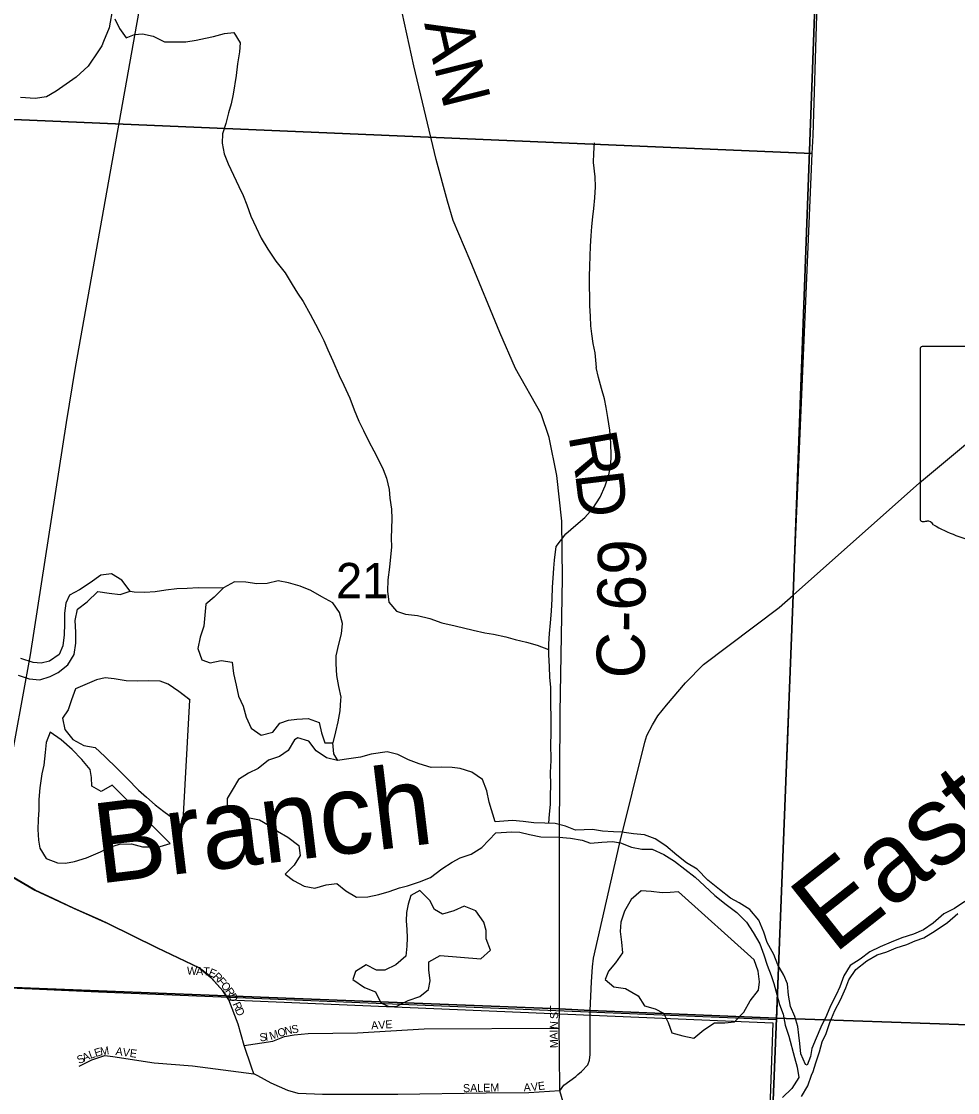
# Model space of a CAD drawing. Extents: x 1759416 to 2214760, y 252598 to 1116833.
# Drawn here: x 1952528 to 1958374, y 906081 to 912773 of the extents above; entities that cross this region are included whole.
import ezdxf

# ---------------------------------------------------------------- set-up
doc = ezdxf.new("R2010")
doc.units = 0
for name, color, linetype in [('GM_X_City_Street', 7, 'Continuous'), ('GM_X_City_Street_Text', 7, 'Continuous'), ('GM_X_Corporation', 7, 'Continuous'), ('GM_X_County_Road', 7, 'Continuous'), ('GM_X_County_Road_Text', 7, 'Continuous'), ('GM_X_Major_River', 7, 'Continuous'), ('GM_X_Major_River_Text', 7, 'Continuous'), ('GM_X_Minor_Lake', 7, 'Continuous'), ('GM_X_Minor_River', 7, 'Continuous'), ('GM_X_Section', 7, 'Continuous'), ('GM_X_Section_Text', 7, 'Continuous'), ('GM_X_State_Route', 7, 'Continuous'), ('GM_X_State_Shield', 7, 'Continuous'), ('GM_X_Township', 7, 'Continuous'), ('GM_X_Township_Road', 7, 'Continuous')]:
    doc.layers.add(name, color=color, linetype=linetype)

msp = doc.modelspace()

# ---------------------------------------------------------------- linework, layer by layer
at = {"layer": 'GM_X_City_Street'}
for points in [[(1954003.5, 906184.5), (1953979, 906197.6), (1953963.8, 906239), (1953919.9, 906374), (1953882.3, 906508.1), (1953823.3, 906660.1), (1953806.6, 906685.6), (1953785.8, 906717.3), (1953705.3, 906808.5), (1953702.6, 906810.5)], [(1955889.5, 906091.6), (1955889, 906327.9), (1955886.2, 906483.4), (1955889.1, 906604.5), (1955889.1, 906606.2)], [(1953919.9, 906374), (1954097.7, 906401.3), (1954171.2, 906430.7), (1954232.2, 906441.6), (1954317.7, 906449.2), (1954626.4, 906454.7), (1955042.3, 906478.7), (1955886.2, 906483.4)], [(1952888.5, 906245.6), (1952966.9, 906284.8), (1953049.7, 906313.1), (1953099.8, 906306.6), (1953356.7, 906267.3), (1953596.3, 906247.8), (1953979, 906197.6)], [(1955889.5, 906091.6), (1955696.5, 906078.8), (1955430.2, 906077.2), (1954879, 906069.1), (1954408.1, 906068), (1954256.7, 906074.6), (1954192.4, 906094.2), (1954086.8, 906139.9), (1954003.5, 906184.5)]]:
    msp.add_lwpolyline(points, dxfattribs=at)
at = {"layer": 'GM_X_Corporation'}
msp.add_lwpolyline([(1950165.3, 905401.4), (1950216.4, 906812.3), (1952253.5, 906767.3), (1952379.3, 907481.6), (1952612.8, 907345.5), (1952853.6, 907232.8), (1953067.2, 907137.6), (1953376.4, 906985.5), (1953637.4, 906860.3), (1953711, 906800.4), (1953785.8, 906717.3), (1953823.3, 906660.1), (1957219.3, 906515.9), (1957147.3, 904455.6)], dxfattribs=at)
at = {"layer": 'GM_X_County_Road'}
for points in [[(1955889.1, 906606.2), (1955888.1, 907674.3), (1955891.6, 908454.9), (1955906.9, 909293.7), (1955903.4, 909649.8), (1955872, 909936), (1955823.2, 910173.5), (1955774.3, 910320.1), (1955612.7, 910605.2), (1955515.1, 910830.1), (1955329.8, 911278.4), (1955225.1, 911528.6), (1955188.8, 911650.8), (1955118, 911911.1), (1954978.4, 912495.9), (1954877.1, 912964.5)], [(1952725.3, 907292.8), (1952612.9, 907345.5), (1952342.9, 907502.8)], [(1953023.4, 907157.2), (1952853.6, 907232.8), (1952725.3, 907292.8)], [(1953702.6, 906810.5), (1953637.4, 906860.3), (1953376.4, 906985.5), (1953067.2, 907137.6), (1953023.4, 907157.2)]]:
    msp.add_lwpolyline(points, dxfattribs=at)
at = {"layer": 'GM_X_Major_River'}
for points in [[(1953207.2, 909212.3), (1953155.4, 909282.7), (1953091.5, 909321), (1953023.4, 909313.2), (1952957.1, 909265.3), (1952890.8, 909221.4), (1952828.6, 909187.5), (1952804.4, 909137.5), (1952796.1, 909075.3), (1952797.8, 909009.2), (1952795.5, 908941), (1952787.2, 908870.8), (1952762.9, 908816.7), (1952702.6, 908776.8), (1952650.5, 908762.9), (1952600.5, 908767.1), (1952524.5, 908793.4)], [(1954521.8, 908534.2), (1954523.9, 908550.2), (1954510.2, 908618.4), (1954498.4, 908686.7), (1954492.7, 908758.9), (1954493, 908809), (1954509.3, 908881.2), (1954527.6, 908947.3), (1954533.9, 909011.4), (1954514.2, 909079.7), (1954472.4, 909140), (1954404.5, 909178.3), (1954334.6, 909216.7), (1954268.6, 909245), (1954196.6, 909265.2), (1954130.6, 909277.5), (1954062.4, 909261.7), (1953998.4, 909259.9), (1953930.3, 909270.1), (1953858.2, 909272.4), (1953790, 909234.5)], [(1952508, 908689.2), (1952576, 908664.9), (1952644, 908658.7), (1952708.2, 908680.5), (1952758.4, 908704.4), (1952818.7, 908752.4), (1952857, 908818.4), (1952867.3, 908888.6), (1952867.6, 908956.8), (1952863.9, 909031), (1952878.3, 909101.1), (1952938.6, 909147), (1953004.9, 909211), (1953077, 909200.8), (1953145, 909192.5), (1953207.2, 909212.3)], [(1953207.2, 909212.3), (1953231.2, 909208.3), (1953299.3, 909208), (1953363.4, 909211.8), (1953429.5, 909221.7), (1953497.6, 909229.4), (1953563.7, 909231.2), (1953631.8, 909237), (1953790, 909234.5)], [(1953790, 909234.5), (1953731.7, 909176.5), (1953679.4, 909132.6), (1953666.8, 908994.2)], [(1953666.8, 908994.2), (1953644.4, 908926.1), (1953630.1, 908854), (1953653.8, 908783.7), (1953705.8, 908765.5), (1953776, 908779.3), (1953844, 908769), (1953851.7, 908698.8), (1953869.4, 908626.6), (1953883.1, 908556.3), (1953912.9, 908494.1), (1953930.6, 908425.8), (1953962.3, 908357.5), (1954026.2, 908313.2), (1954098.4, 908333), (1954142.7, 908389), (1954196.8, 908406.9), (1954246.9, 908412.8), (1954319, 908418.5), (1954387, 908392.2), (1954402.7, 908328), (1954422.5, 908265.8), (1954470.5, 908265.6)], [(1954474.5, 908265.6), (1954490.9, 908333.7), (1954505.2, 908395.9), (1954519.5, 908466), (1954521.8, 908534.2)], [(1954232.3, 908284.4), (1954194, 908218.4), (1954139.8, 908180.5), (1954071.6, 908156.6), (1954007.2, 908104.7), (1953945.1, 908076.8), (1953882.8, 908036.9), (1953844.5, 907970.9), (1953812.2, 907918.8), (1953811.9, 907854.7), (1953885.8, 907802.3), (1953951.8, 907798), (1954013.8, 907783.8), (1954075.8, 907749.5), (1954127.7, 907713.2), (1954191.6, 907676.9), (1954261.4, 907624.5), (1954269.2, 907562.3), (1954230.9, 907502.3), (1954174.5, 907444.3), (1954226.4, 907406.1), (1954294.4, 907369.8), (1954360.4, 907357.5), (1954430.6, 907379.3), (1954496.7, 907387.1), (1954554.5, 907340.8), (1954620.5, 907300.5), (1954690.6, 907304.3), (1954760.7, 907318.1), (1954824.9, 907337.9), (1954889.1, 907359.8), (1954939.2, 907371.6), (1955013.4, 907397.4), (1955083.6, 907423.3), (1955153.9, 907479.2), (1955218.2, 907521.1), (1955268.4, 907547), (1955336.6, 907570.9), (1955402.8, 907612.8), (1955491.5, 907704.2)], [(1954502.1, 908155.2), (1954434.1, 908171.5), (1954368.2, 908215.8), (1954322.4, 908276.1), (1954254.4, 908296.4), (1954232.3, 908284.4)], [(1954470.5, 908265.6), (1954474.5, 908265.6)], [(1954470.5, 908265.6), (1954476.2, 908197.4), (1954502.1, 908155.2)], [(1955486.3, 907772.3), (1955448.1, 907895.4), (1955434.4, 907965.6), (1955406.7, 908035.9), (1955340.8, 908082.2), (1955268.8, 908104.5), (1955218.8, 908110.7), (1955152.7, 908112.9), (1955086.6, 908111.2), (1955012.6, 908135.5), (1954944.7, 908159.8), (1954878.7, 908192.1), (1954812.7, 908210.3), (1954712.5, 908194.6), (1954646.4, 908176.8), (1954572.2, 908165), (1954502.1, 908155.2)], [(1957435.4, 906252.3), (1957423.4, 906256.4), (1957395.6, 906322.7), (1957387.9, 906386.8), (1957382.1, 906439), (1957376.4, 906493.2), (1957358.6, 906555.4), (1957330.9, 906617.7), (1957317.2, 906689.9), (1957311.5, 906760.1), (1957289.7, 906814.3), (1957251.9, 906878.7), (1957226.2, 906942.9), (1957184.5, 907019.2), (1957164.7, 907083.5), (1957133, 907157.8), (1957077.2, 907224.2), (1957009.3, 907266.5), (1956955.4, 907294.8), (1956887.5, 907349.1), (1956813.7, 907407.5), (1956747.9, 907475.9), (1956682, 907516.3), (1956620.2, 907564.6), (1956552.3, 907623), (1956486.4, 907665.3), (1956418.5, 907691.6), (1956350.4, 907697.9), (1956276.4, 907708.1), (1956226.3, 907710.3), (1956156.2, 907714.5), (1956094.2, 907724.8), (1956042.1, 907722.9), (1955988, 907719.1), (1955926.1, 907745.4), (1955862.1, 907761.7), (1955796, 907763.9), (1955727.9, 907766.1), (1955661.9, 907774.3), (1955593.8, 907780.6), (1955486.3, 907772.3)], [(1955491.5, 907704.2), (1955589.5, 907710.4), (1955639.5, 907708.2), (1955701.5, 907692), (1955771.6, 907677.7), (1955883.7, 907677.3), (1955957.8, 907669.1), (1956029.8, 907656.8), (1956081.8, 907638.6), (1956151.9, 907644.4), (1956220, 907650.2), (1956270, 907640), (1956338, 907613.7), (1956402, 907601.4), (1956466.1, 907601.2), (1956540.1, 907568.9), (1956606, 907526.5), (1956671.8, 907476.2), (1956735.7, 907425.8), (1956793.5, 907371.5), (1956857.3, 907311.1), (1956929.2, 907254.7), (1956995.1, 907206.4), (1957054.9, 907146), (1957096.6, 907079.7), (1957138.4, 907009.4), (1957164.1, 906941.1), (1957185.8, 906876.9), (1957209.6, 906812.6), (1957227.4, 906762.4), (1957245.1, 906694.2), (1957262.9, 906631.9), (1957284.6, 906569.7), (1957298.3, 906501.5), (1957320, 906433.2), (1957355.5, 906300.7), (1957371.2, 906238.5), (1957383, 906174.3), (1957338.6, 906106.2), (1957280.3, 906050.3)], [(1958419.2, 907273.9), (1958354.9, 907230), (1958288.7, 907198.1), (1958222.3, 907138.1), (1958162.1, 907098.2), (1958097.9, 907070.4), (1958025.7, 907046.5), (1957959.5, 907020.7), (1957891.3, 906990.8), (1957825, 906959), (1957764.8, 906915), (1957702.5, 906875.1), (1957664.2, 906809.1), (1957637.8, 906741), (1957615.6, 906690.9), (1957581.2, 906622.9), (1957554.9, 906562.8), (1957520.5, 906488.7), (1957490.2, 906420.6), (1957463.9, 906356.5), (1957455.7, 906306.4), (1957435.4, 906252.3)], [(1957471.3, 906212.1), (1957489.5, 906266.2), (1957511.9, 906334.3), (1957528.2, 906398.4), (1957552.4, 906450.5), (1957576.8, 906518.6), (1957607.1, 906592.7), (1957643.5, 906660.8), (1957675.8, 906734.9), (1957694.1, 906784.9), (1957738.4, 906848.9), (1957806.7, 906902.9), (1957871, 906940.8), (1957931.2, 906960.6), (1957991.4, 906984.5), (1958057.5, 907006.3), (1958109.7, 907028.2), (1958163.9, 907048.1), (1958234.1, 907092), (1958310.5, 907143.9), (1958374.8, 907199.8)], [(1957398.5, 906055.9), (1957438.8, 906122), (1957461.1, 906190.1), (1957471.3, 906212.1)]]:
    msp.add_lwpolyline(points, dxfattribs=at)
at = {"layer": 'GM_X_Minor_Lake'}
for points in [[(1953579.6, 908533.4), (1953510.7, 908585.4), (1953444.1, 908632.8), (1953393.8, 908650.3), (1953323.6, 908653.6), (1953255.5, 908650.8), (1953181.4, 908652), (1953107.1, 908665.2), (1953050.9, 908672.6), (1952996.9, 908659.9), (1952865.2, 908602.3), (1952839.9, 908533.8), (1952820.4, 908471.5), (1952784.9, 908418.9), (1952799.6, 908348.9), (1952848.3, 908287.3), (1952916.8, 908249.9), (1952989.1, 908236.7), (1953049.8, 908181.2), (1953128.7, 908103.9), (1953189.4, 908042.4), (1953258.2, 907970.9), (1953308.8, 907925.4), (1953363.4, 907877.8), (1953417.9, 907836.3), (1953472.4, 907796.8), (1953535, 907741.4)], [(1953581.3, 908532.1), (1953510.7, 908585.4), (1953444.1, 908632.8), (1953393.8, 908650.3), (1953323.6, 908653.6), (1953255.5, 908650.8), (1953181.4, 908652), (1953107.1, 908665.2), (1953050.9, 908672.6), (1952996.9, 908659.9), (1952865.2, 908602.3), (1952839.9, 908533.8), (1952820.4, 908471.5), (1952784.9, 908418.9), (1952799.6, 908348.9), (1952848.3, 908287.3), (1952916.8, 908249.9), (1952989.1, 908236.7), (1953049.8, 908181.2), (1953128.7, 908103.9), (1953189.4, 908042.4), (1953258.2, 907970.9), (1953308.8, 907925.4), (1953363.4, 907877.8), (1953417.9, 907836.3), (1953472.4, 907796.8), (1953535, 907741.4)], [(1953535, 907741.4), (1953579.6, 908533.4)], [(1953095.6, 908001.2), (1953025.9, 907962.3), (1952967.4, 907995.8), (1952964.9, 908049.9), (1952956.4, 908099.9), (1952905.7, 908161.5), (1952844.9, 908225), (1952776.2, 908284.4), (1952707.6, 908331.8), (1952682.2, 908267.4), (1952676.8, 908205.1), (1952667.5, 908126.8), (1952656.1, 908072.5), (1952642.9, 907984.1), (1952637.6, 907911.9), (1952636.2, 907847.7), (1952632.8, 907787.5), (1952631.5, 907723.3), (1952634.1, 907657.1), (1952642.6, 907607.1), (1952683.3, 907543.3), (1952753.7, 907516.1), (1952803.8, 907514.6), (1952859.8, 907525.3), (1952933.8, 907548.2), (1953021.6, 907585.2), (1953079.4, 907613.9), (1953141.3, 907632.7), (1953215.5, 907635.5), (1953283.8, 907616.2), (1953343.9, 907614.9), (1953394, 907617.4), (1953455.9, 907636.2)], [(1953455.9, 907636.2), (1953095.6, 908001.2)], [(1955396.9, 906915.8), (1955456.4, 906970.6), (1955429.7, 907040.5), (1955431.2, 907092.6), (1955416.6, 907144.6), (1955365.8, 907216.2), (1955293.4, 907245.5), (1955227.6, 907216.7), (1955157.6, 907195.9), (1955107.2, 907225.4), (1955078.6, 907281.2), (1955015.9, 907342.7), (1954960.1, 907312), (1954942.6, 907257.7), (1954933.1, 907205.4), (1954931.6, 907153.2), (1954934.1, 907099.1), (1954936.6, 907047), (1954935.2, 906994.8), (1954927.8, 906932.6), (1954866.2, 906877.7), (1954796.4, 906844.9), (1954746.2, 906846.3), (1954681.8, 906877.7), (1954614.1, 906836.8), (1954598.5, 906786.5), (1954671.2, 906737.2), (1954739.6, 906709.9), (1954772.3, 906642), (1954822.6, 906618.5), (1954872.7, 906621.1), (1954942.5, 906656), (1955016.4, 906680.9), (1955070.1, 906725.6), (1955079.6, 906777.8), (1955072.9, 906848), (1955072.4, 906898.1), (1955142.1, 906937)], [(1956631.2, 907334.6), (1956579.2, 907330), (1956529.1, 907329.5), (1956460.9, 907336.7), (1956398.7, 907340), (1956335.1, 907287.2), (1956293.7, 907214.5), (1956270.3, 907146.1), (1956266.9, 907087.9), (1956275.6, 907019.8), (1956282.3, 906953.7), (1956238.8, 906891), (1956193.2, 906838.4), (1956173.7, 906788), (1956228.3, 906740.5), (1956300.5, 906731.3), (1956379.1, 906684), (1956419.8, 906622.3), (1956486.1, 906603), (1956538.5, 906577.5), (1956567.1, 906517.6), (1956589.8, 906453.7), (1956658.1, 906434.4), (1956726.4, 906421.1), (1956790, 906472), (1956855.7, 906516.8), (1956919.9, 906515.5), (1956981.9, 906522.2), (1957039.4, 906583), (1957078.8, 906653.7), (1957130.3, 906720.4), (1957137.8, 906772.7), (1957129.1, 906838.8), (1957104.3, 906910.7)], [(1957104.3, 906910.7), (1956631.2, 907334.6)], [(1955142.1, 906937), (1955396.9, 906915.8)]]:
    msp.add_lwpolyline(points, dxfattribs=at)
at = {"layer": 'GM_X_Minor_River'}
for points in [[(1953111.2, 912788.7), (1953141.2, 912728.5), (1953183.2, 912670.3), (1953233.3, 912690.4), (1953283.4, 912694.4), (1953351.5, 912680.3), (1953421.6, 912646.2), (1953491.6, 912644.2), (1953555.7, 912646.2), (1953619.8, 912656.2), (1953677.9, 912668.2), (1953728, 912678.3), (1953796.1, 912696.3), (1953854.2, 912704.3), (1953894.2, 912638.1), (1953890.1, 912582), (1953878.1, 912507.8), (1953870, 912435.6), (1953849.9, 912319.2), (1953837.9, 912257.1), (1953821.8, 912200.9), (1953803.8, 912134.7), (1953783.7, 912070.6), (1953781.7, 912012.4), (1953793.7, 911946.2), (1953819.7, 911882), (1953851.7, 911811.8), (1953885.7, 911741.6), (1953913.7, 911685.5), (1953935.7, 911627.3), (1953959.7, 911557.1), (1953993.7, 911484.9), (1954025.7, 911418.7), (1954067.7, 911350.5), (1954117.7, 911274.3), (1954175.8, 911202.1), (1954219.8, 911129.9), (1954251.8, 911075.7), (1954287.8, 911023.6), (1954331.8, 910943.4), (1954363.8, 910881.2), (1954391.8, 910829), (1954415.8, 910778.9), (1954441.9, 910720.7), (1954471.9, 910652.5)], [(1956104.8, 912014), (1956100.8, 911949.8), (1956098.8, 911891.6), (1956108.7, 911801.4), (1956110.7, 911739.2), (1956106.6, 911671), (1956100.6, 911604.8), (1956094.6, 911552.7), (1956088.5, 911492.5), (1956084.5, 911432.4), (1956080.5, 911368.2), (1956076.4, 911243.8), (1956074.3, 911179.7), (1956074.3, 911113.5), (1956076.3, 911055.3), (1956076.2, 910997.2), (1956080.2, 910929), (1956082.2, 910870.8), (1956088.2, 910820.7), (1956096.1, 910760.5), (1956108.1, 910702.3), (1956117.9, 910610)], [(1954471.9, 910652.5), (1954513.2, 910560.1), (1954541.9, 910500.2), (1954578.7, 910418.4), (1954605.5, 910346.5), (1954634.3, 910274.7), (1954664.9, 910216.8), (1954697.6, 910149), (1954728.3, 910089.2), (1954760.9, 910029.4), (1954787.5, 909973.5), (1954808.1, 909919.6), (1954824.9, 909847.6), (1954829.4, 909793.5), (1954838.1, 909725.4), (1954840.7, 909665.2), (1954837.9, 909544.9), (1954838.4, 909490.7), (1954827.6, 909362.2), (1954816.4, 909283.9), (1954815.1, 909213.7), (1954821.8, 909143.6), (1954870.4, 909088), (1954926.7, 909070.5), (1955000.9, 909061.3), (1955079.3, 909042.2), (1955153.7, 909014.9), (1955236.1, 908995.8), (1955348.5, 908968.9), (1955422.8, 908953.7), (1955477, 908944.3), (1955553.4, 908927.1), (1955611.6, 908911.7), (1955682, 908894.4), (1955748.3, 908875.1), (1955818.7, 908849.8)], [(1955822.1, 907763), (1955824.8, 907821), (1955832.2, 907881.3), (1955831.7, 907935.4), (1955833, 908003.6), (1955832.3, 908079.8), (1955835.5, 908156.1), (1955834.5, 908264.4), (1955835.9, 908316.5), (1955833, 908613.3), (1955828.4, 908673.4), (1955825.7, 908741.6), (1955821, 908815.7), (1955822.3, 908883.9), (1955825.7, 908948.2), (1955831.1, 909014.4), (1955838.4, 909088.7), (1955841.6, 909164.9), (1955844.9, 909239.2), (1955848.3, 909295.4), (1955853.7, 909357.6), (1955857.2, 909407.8), (1955866.4, 909492.1), (1955927.8, 909571), (1955989.4, 909625.9), (1956047, 909672.6), (1956096.6, 909729.3), (1956142, 909800), (1956173.3, 909870.6), (1956196.7, 909941), (1956208.1, 910001.3), (1956211.5, 910061.5), (1956208.8, 910137.7), (1956202, 910219.9), (1956189.2, 910298), (1956178.5, 910360), (1956170, 910414.1), (1956151.3, 910480), (1956132.6, 910548), (1956117.9, 910610)]]:
    msp.add_lwpolyline(points, dxfattribs=at)
at = {"layer": 'GM_X_Section'}
for points in [[(1952344.4, 917647), (1957626.1, 917405.3), (1957551.8, 914730.3), (1957469.3, 912060.8), (1957464.3, 911947.7), (1952086.7, 912177.5)], [(1957464.3, 911947.7), (1957348.4, 909275.4), (1957347, 909241.2), (1957329, 908719.5), (1957311.1, 908280.7), (1957286.8, 907683.7), (1957243.6, 906535.8), (1953009.2, 906708.7), (1951854, 906759.4), (1952086.7, 912177.5)]]:
    msp.add_lwpolyline(points, close=True, dxfattribs=at)
at = {"layer": 'GM_X_State_Route'}
for points in [[(1952216, 906770.8), (1952342.9, 907502.8), (1952585.7, 908814.8), (1952810.3, 910267.7), (1952866.1, 910610.4), (1953790.8, 915784.9), (1953865.4, 916261.9), (1953910.3, 916441.6), (1953959.6, 916578.9), (1954042.2, 916745.1), (1954127.6, 916867.9), (1954193.9, 916960.7), (1954197.7, 916965.2)], [(1956088.9, 906773.3), (1956093.5, 906866.4), (1956100.4, 906921.2), (1956262.3, 907633.3), (1956420, 908270.8), (1956434.5, 908312.1), (1956468.8, 908379), (1956502, 908433.4), (1956555.8, 908501), (1956674.8, 908640.8), (1956786.4, 908756), (1957259.6, 909110.3), (1957346.7, 909187.7), (1958137.1, 909890.7), (1959306.8, 910863.9)], [(1956002.2, 906192.6), (1956025.8, 906212.7), (1956065.1, 906254.8), (1956076.4, 906283.9), (1956079.2, 906319.4), (1956080.1, 906593.1), (1956088.9, 906773.3)], [(1956381.2, 904720.9), (1956358.3, 904764.3), (1956346.3, 904804.9), (1956332, 904864.6), (1956327.2, 904950.6), (1956308.1, 905046.2), (1956257.9, 905187.1), (1956121.8, 905452.3), (1956040.7, 905631.2), (1955948.5, 905893.8), (1955889.5, 906091.6), (1955916.2, 906126.4), (1955989.3, 906181.7), (1956002.2, 906192.6)]]:
    msp.add_lwpolyline(points, dxfattribs=at)
at = {"layer": 'GM_X_State_Shield'}
for p, q in [((1958561.2, 910742.2), (1958153.5, 910742.2)), ((1958139.8, 910724), (1958139.8, 909667.4))]:
    msp.add_line(p, q, dxfattribs=at)
for centre, radius, start, end in [((1958155.8, 910726.2), 16.1, 98.1301, 188.1301), ((1958155.9, 909665), 16.3, 171.95839, 258.30661), ((1958158.4, 909773.2), 124.2, 267.33899, 280.60386), ((1958183.8, 909606.4), 44.8, 29.74838, 93.27175), ((1958749.1, 910555.7), 1066.1, 240.41292, 257.1985)]:
    msp.add_arc(centre, radius, start, end, dxfattribs=at)
at = {"layer": 'GM_X_Township'}
for points in [[(1959157.8, 906479.1), (1957242.8, 906546.3), (1957346.7, 909187.7), (1957585.1, 915649.6), (1957759.5, 921681.7), (1957797.5, 922777.4), (1955984.9, 922510.9), (1955320.7, 922390.6), (1955313.1, 926444.2), (1955315.3, 926724.9), (1955324, 926908.7), (1955312.6, 928899.8), (1957475.8, 928913.7), (1959742.3, 928939.7)], [(1957759.5, 921681.7), (1957585.1, 915649.6), (1957346.7, 909187.7), (1957242.8, 906546.3), (1956080.1, 906593.1), (1955889.1, 906604.5), (1953806.6, 906685.6), (1952211.9, 906747.6), (1952067.7, 906753.3), (1947327.9, 906937.8), (1937425, 907469.9), (1932936.8, 907680.3), (1930733.2, 907844), (1930824.2, 909461), (1930890.8, 910643.7), (1931168.4, 914594.7), (1931473, 919044.3)], [(1937425, 907469.9), (1947327.9, 906937.8), (1952067.7, 906753.3), (1952211.9, 906747.6), (1953806.6, 906685.6), (1955889.1, 906604.5), (1956080.1, 906593.1), (1957242.8, 906546.3), (1957178.3, 904951.6)], [(1957178.3, 904951.6), (1957242.8, 906546.3), (1959157.8, 906479.1)]]:
    msp.add_lwpolyline(points, dxfattribs=at)
at = {"layer": 'GM_X_Township_Road'}
for points in [[(1953509.5, 915775.7), (1953566.3, 915662.1), (1953592.7, 915588.1), (1953601.3, 915413.7), (1953450, 914725.7), (1953268.6, 913769), (1953144.4, 913121.2), (1953075.5, 912732.2), (1953040.5, 912646.3)], [(1953040.5, 912646.3), (1953029.8, 912619.8), (1953009.1, 912589.3), (1952944.1, 912493.2), (1952870.3, 912424.8), (1952744.5, 912336.2), (1952684.6, 912302), (1952614.6, 912291.7), (1952522.6, 912297.4)]]:
    msp.add_lwpolyline(points, dxfattribs=at)

# ---------------------------------------------------------------- texts
at = {"layer": 'GM_X_City_Street_Text'}
for s, rotation, p in [('W', 357.86397, (1953560.7, 906817.8)), ('A', 357.85787, (1953617.9, 906815.7)), ('T', 357.8415, (1953661.9, 906814)), ('E', 335.84328, (1953692.1, 906813.8)), ('R', 314.72521, (1953720.2, 906802.2)), ('F', 310.16579, (1953747.4, 906774.8)), ('O', 309.17868, (1953770, 906748.1)), ('R', 304.79502, (1953797.2, 906714.8)), ('D', 299.15652, (1953819.1, 906683.4)), ('R', 293.27195, (1953845.3, 906634.2)), ('D', 292.73083, (1953860.9, 906597.9)), ('ST', 90, (1955879.4, 906540)), ('AVE', 3.94312, (1954713.4, 906474.6)), ('N', 85.64655, (1955875.9, 906476.5)), ('S', 6.65397, (1954017.9, 906399.7)), ('I', 6.69273, (1954052.8, 906403.8)), ('M', 17.73832, (1954085, 906408.6)), ('O', 19.58904, (1954136.9, 906425.3)), ('N', 12.93892, (1954176.9, 906439.6)), ('S', 9.85761, (1954219.1, 906449.3)), ('I', 90.52445, (1955876.1, 906455.6)), ('A', 91.97632, (1955877.6, 906412)), ('M', 91.96742, (1955879.4, 906359.2)), ('S', 25.0499, (1952888.4, 906258.1)), ('A', 24.30647, (1952920.1, 906272.9)), ('L', 19.73101, (1952959.2, 906290.6)), ('E', 17.25135, (1952991.8, 906302.3)), ('M', 8.20479, (1953023.4, 906312.3)), ('AVE', 352.14337, (1953113.7, 906316.1)), ('SALEM', 1.21818, (1955285.8, 906083)), ('A', 2.9519, (1955665.1, 906087.4)), ('V', 6.69932, (1955712.6, 906090)), ('E', 7.12264, (1955756.7, 906095.2))]:
    msp.add_text(s, height=50, rotation=rotation, dxfattribs=at).set_placement(p)
at = {"layer": 'GM_X_County_Road_Text'}
for s, rotation, p in [('A', 282.69898, (1955042.2, 912760.5)), ('N', 284.079, (1955102, 912495.2)), ('R', 280.11041, (1955942.7, 910185.2)), ('D', 276.88691, (1955985.3, 909947)), ('C-69', 89.31484, (1956418.8, 908666.8))]:
    msp.add_text(s, height=300, rotation=rotation, dxfattribs=at).set_placement(p)
at = {"layer": 'GM_X_Major_River_Text'}
for s, height, rotation, p in [('Branch', 500.02, 6.87874, (1953010.6, 907385.5)), ('East', 500.06, 38.32411, (1957600.8, 906940.8))]:
    msp.add_text(s, height=height, rotation=rotation, dxfattribs=at).set_placement(p)
at = {"layer": 'GM_X_Section_Text'}
msp.add_text('21', height=221, rotation=0.00001, dxfattribs=at).set_placement((1954491.8, 909168.7))

doc.saveas('drawing.dxf')
